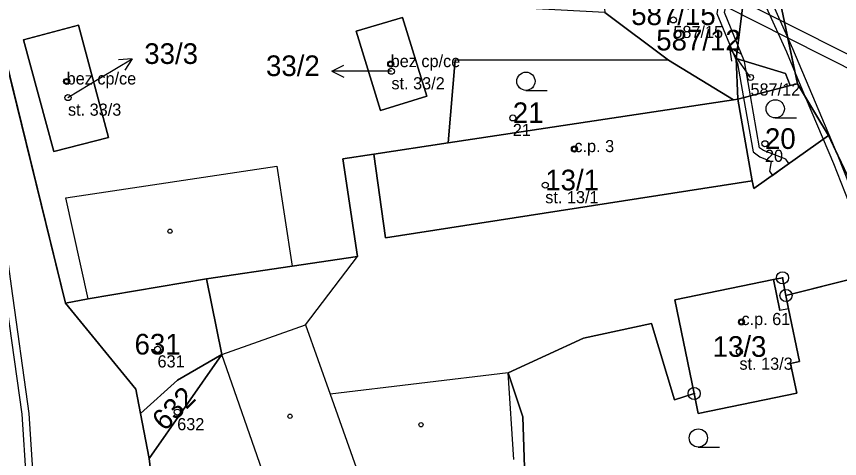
# Model space of a CAD drawing. Extents: x -680203 to -673936, y -1102717 to -1093650.
# Drawn here: x -678051.5 to -677983.8, y -1095065.8 to -1095029.4 of the extents above; entities that cross this region are included whole.
import ezdxf

# ---------------------------------------------------------------- set-up
doc = ezdxf.new("R2010")
doc.units = 0
for name, color, linetype in [('Definiční body', 7, 'Continuous'), ('Horni', 7, 'Continuous'), ('SOxx01xx_ŽSp_násyp_plocha', 7, 'Continuous'), ('SOxx02xx_Koleje_param další_Popis10', 7, 'Continuous'), ('SOxx02xx_Staničení_Popis10', 7, 'Continuous'), ('SOxxxxxx_Koleje_hlavní_body_Popis10', 7, 'Continuous'), ('SOxxxxxx_Koleje_LN_parametry_Popis10', 7, 'Continuous'), ('SOxxxxxx_Koleje_param další_Popis10', 7, 'Continuous'), ('SOxxxxxx_Osa_bod_P', 7, 'Continuous'), ('SOxxxxxx_Staničení_Popis10', 7, 'Continuous'), ('x_prac', 7, 'Continuous')]:
    doc.layers.add(name, color=color, linetype=linetype)

msp = doc.modelspace()

# ---------------------------------------------------------------- linework, layer by layer
at = {"layer": 'Definiční body'}
for centre in [(-677997.45, -1095029.67), (-678020.71, -1095033.31), (-678020.65, -1095033.9), (-678047.38, -1095034.74), (-677991.1, -1095034.41), (-678047.27, -1095036.07), (-678010.66, -1095037.74), (-678005.59, -1095040.31), (-677989.91, -1095039.87), (-678007.99, -1095043.28), (-677991.84, -1095054.55), (-678039.9, -1095056.8), (-677992.01, -1095056.99), (-678038.28, -1095061.97)]:
    msp.add_circle(centre, 0.25, dxfattribs=at)
at = {"layer": 'Horni'}
for points in [[(-678019.75, -1095029.48), (-678023.55, -1095030.61), (-678021.56, -1095037.14), (-678017.75, -1095035.94)], [(-678050.93, -1095031.3), (-678048.44, -1095040.52), (-678043.93, -1095039.35), (-678046.41, -1095030.11)], [(-678022.1, -1095040.73), (-678021.14, -1095047.62), (-677990.95, -1095042.92), (-677992.15, -1095036.2), (-677992.51, -1095036.25), (-678015.97, -1095039.8)], [(-677995.4, -1095062.08), (-677987.29, -1095060.41), (-677987.8, -1095057.96), (-677987.06, -1095057.81), (-677987.96, -1095053.46), (-677988.69, -1095053.61), (-677989.21, -1095051.06), (-677997.32, -1095052.73), (-677995.74, -1095060.44)]]:
    msp.add_lwpolyline(points, close=True, dxfattribs=at)
at = {"layer": 'SOxx01xx_ŽSp_násyp_plocha'}
for points in [[(-678060.08, -1094877.13), (-678045.34, -1094894.26), (-678026.45, -1094922.51), (-678022.22, -1094930.58), (-678017.04, -1094937.51), (-678008.56, -1094955.52), (-678007.71, -1094955.25), (-678005.43, -1094962.99), (-678002.57, -1094969.3), (-678000.32, -1094981.22), (-677998.88, -1094988.87), (-677997.42, -1094992.31), (-677997.31, -1094992.69), (-677995.48, -1094998.51), (-677994.04, -1095003.35), (-677988.64, -1095028.3), (-677987.23, -1095034.93), (-677984.69, -1095039.2), (-677979.46, -1095050.18)], [(-678012.29, -1095197.02), (-678017.32, -1095185.3), (-678025.1, -1095173.27), (-678029.37, -1095166.09), (-678037.56, -1095158.06), (-678043.9, -1095153.26), (-678049.25, -1095145.08), (-678050.8, -1095119.44), (-678050.48, -1095089.71), (-678049.42, -1095087.82), (-678048.07, -1095087.86), (-678044.23, -1095077.37), (-678041.43, -1095072.47), (-678040.07, -1095070.27), (-678040.59, -1095065.79), (-678041.31, -1095062.08), (-678041.69, -1095060.09), (-678047.47, -1095053), (-678053.92, -1095026.84), (-678085.08, -1094995.98), (-678104.64, -1094979.46), (-678139.44, -1094951.94), (-678179.51, -1094918.11)], [(-678009.55, -1095070.67), (-678009.84, -1095062.37), (-678011.03, -1095058.73), (-678004.84, -1095055.87), (-677999.25, -1095054.67), (-677997.36, -1095060.95), (-677995.74, -1095060.44), (-677997.32, -1095052.73), (-677989.21, -1095051.06), (-677988.47, -1095050.91), (-677988.18, -1095052.36), (-677979.46, -1095050.18), (-677984.69, -1095039.2), (-677990.83, -1095043.55), (-677990.95, -1095042.92), (-677992.15, -1095036.2), (-677992.51, -1095036.25), (-678015.97, -1095039.8), (-678022.1, -1095040.73), (-678024.65, -1095041.12), (-678023.44, -1095049.14), (-678028.82, -1095049.94), (-678035.88, -1095050.99), (-678034.62, -1095057.23), (-678040.59, -1095065.79), (-678040.07, -1095070.27)]]:
    msp.add_lwpolyline(points, dxfattribs=at)
for points in [[(-678022.3, -1095002.55), (-678028.47, -1095007.23), (-678039.92, -1095013.55), (-678049.83, -1095023.44), (-678053.92, -1095026.84), (-678047.47, -1095053), (-678045.62, -1095052.64), (-678035.88, -1095050.99), (-678028.82, -1095049.94), (-678023.44, -1095049.14), (-678024.65, -1095041.12), (-678022.1, -1095040.73), (-678015.97, -1095039.8), (-678015.4, -1095032.97), (-677997.84, -1095032.99), (-678003.08, -1095029.07), (-678016.95, -1095028.33), (-678021.82, -1095019.69), (-678015.4, -1095016.39), (-678016.94, -1095011.75), (-678018.2, -1095007.95), (-678020.99, -1095001.52)], [(-677991.6, -1095027.33), (-677992.29, -1095032.86), (-677988.23, -1095034.07), (-677987.83, -1095035.08), (-677987.23, -1095034.93), (-677988.64, -1095028.3), (-677994.04, -1095003.35)], [(-677996.45, -1095027.54), (-678003.01, -1095026.22), (-678003.17, -1095028.06), (-678003.08, -1095029.07), (-677997.84, -1095032.99), (-677992.51, -1095036.25), (-677992.15, -1095036.2), (-677992.29, -1095032.86), (-677991.6, -1095027.33), (-677993.22, -1095027.64)], [(-678021.56, -1095037.14), (-678017.75, -1095035.94), (-678019.75, -1095029.48), (-678023.55, -1095030.61)], [(-678021.56, -1095037.14), (-678023.55, -1095030.61), (-678019.75, -1095029.48), (-678017.75, -1095035.94)], [(-678050.93, -1095031.3), (-678048.44, -1095040.52), (-678043.93, -1095039.35), (-678046.41, -1095030.11)], [(-678050.93, -1095031.3), (-678046.41, -1095030.11), (-678043.93, -1095039.35), (-678048.44, -1095040.52)], [(-677997.84, -1095032.99), (-678015.4, -1095032.97), (-678015.97, -1095039.8), (-677992.51, -1095036.25)], [(-677992.15, -1095036.2), (-677987.83, -1095035.08), (-677988.23, -1095034.07), (-677992.29, -1095032.86)], [(-677987.23, -1095034.93), (-677987.83, -1095035.08), (-677992.15, -1095036.2), (-677990.95, -1095042.92), (-677990.83, -1095043.55), (-677984.69, -1095039.2)], [(-677975.49, -1095058.25), (-677979.46, -1095050.18), (-677988.18, -1095052.36), (-677987.96, -1095053.46), (-677987.06, -1095057.81), (-677987.8, -1095057.96), (-677987.29, -1095060.41), (-677995.4, -1095062.08), (-677995.74, -1095060.44), (-677997.36, -1095060.95), (-677999.25, -1095054.67), (-678004.84, -1095055.87), (-678011.03, -1095058.73), (-678009.84, -1095062.37), (-678009.55, -1095070.67), (-677984.44, -1095068.79), (-677982.75, -1095068.02), (-677981.27, -1095067.24), (-677975.78, -1095060.68), (-677976.59, -1095059.41)], [(-678038.26, -1095059.35), (-678034.62, -1095057.23), (-678035.88, -1095050.99), (-678045.62, -1095052.64), (-678047.47, -1095053), (-678041.69, -1095060.09), (-678041.31, -1095062.08)], [(-677995.74, -1095060.44), (-677995.4, -1095062.08), (-677987.29, -1095060.41), (-677987.8, -1095057.96), (-677987.06, -1095057.81), (-677987.96, -1095053.46), (-677988.18, -1095052.36), (-677988.47, -1095050.91), (-677989.21, -1095051.06), (-677997.32, -1095052.73)], [(-678040.59, -1095065.79), (-678034.62, -1095057.23), (-678038.26, -1095059.35), (-678041.31, -1095062.08)]]:
    msp.add_lwpolyline(points, close=True, dxfattribs=at)
at = {"layer": 'SOxx02xx_Koleje_param další_Popis10'}
for centre, radius in [((-677988.47, -1095050.91), 0.5), ((-677988.47, -1095050.91), 0.0303), ((-677988.18, -1095052.36), 0.5), ((-677988.18, -1095052.36), 0.0303), ((-677995.74, -1095060.44), 0.5), ((-677995.74, -1095060.44), 0.0303)]:
    msp.add_circle(centre, radius, dxfattribs=at)
at = {"layer": 'SOxx02xx_Staničení_Popis10'}
for p, q in [((-677991.1, -1095034.41), (-677992.821, -1095031.952)), ((-677992.821, -1095031.952), (-677991.837, -1095032.485)), ((-677992.821, -1095031.952), (-677992.657, -1095033.059)), ((-678044.56, -1095034.42), (-678041.988, -1095032.874)), ((-678041.988, -1095032.874), (-678043.104, -1095032.961)), ((-678041.988, -1095032.874), (-678042.588, -1095033.819)), ((-678025.561, -1095033.89), (-678024.56, -1095033.389)), ((-678022.56, -1095033.89), (-678025.561, -1095033.89)), ((-678025.561, -1095033.89), (-678024.56, -1095034.391)), ((-678020.65, -1095033.9), (-678022.56, -1095033.89)), ((-678047.27, -1095036.07), (-678044.56, -1095034.42))]:
    msp.add_line(p, q, dxfattribs=at)
at = {"layer": 'SOxxxxxx_Koleje_hlavní_body_Popis10'}
for p, q in [((-678009.583, -1095035.47), (-678007.833, -1095035.47)), ((-677989.063, -1095037.74), (-677987.313, -1095037.74)), ((-677995.393, -1095064.85), (-677993.643, -1095064.85))]:
    msp.add_line(p, q, dxfattribs=at)
for centre in [(-678009.583, -1095034.72), (-677989.063, -1095036.99), (-677995.393, -1095064.1)]:
    msp.add_circle(centre, 0.75, dxfattribs=at)
at = {"layer": 'SOxxxxxx_Koleje_LN_parametry_Popis10'}
msp.add_lwpolyline([(-678050.11, -1095067.61), (-678050.47, -1095062.09), (-678051.93, -1095051.6), (-678053.65, -1095039.04), (-678054.01, -1095037.45), (-678057.17, -1095029.27), (-678059.7, -1095025.37), (-678067.11, -1095018.79), (-678072.41, -1095014.31), (-678080.75, -1095007.27), (-678083.79, -1095004.7), (-678081.14, -1095007.72), (-678068.54, -1095018.37), (-678060.16, -1095025.77), (-678057.71, -1095029.55), (-678054.59, -1095037.63), (-678054.25, -1095039.14), (-678052.8, -1095049.72), (-678052.1, -1095054.7), (-678051.07, -1095062.15), (-678050.71, -1095067.63)], dxfattribs=at)
for points in [[(-677988.15, -1095032.29), (-677987.42, -1095034.04), (-677988.05, -1095031.06), (-677989.24, -1095028.43), (-677989.47, -1095027.24), (-677989.57, -1095025.2), (-677989.32, -1095025.16), (-677989.45, -1095024.57), (-677990.19, -1095024.7), (-677990.08, -1095027.03), (-677991.6, -1095027.33), (-677991.66, -1095027.8), (-677990.01, -1095027.62), (-677989.82, -1095028.61)], [(-677991.68, -1095036.08), (-677991.1, -1095035.93), (-677991.6, -1095033.1), (-677993.24, -1095029.07), (-677993.14, -1095028.57), (-677988.04, -1095031.14), (-677988.3, -1095029.88), (-677993.1, -1095027.47), (-677993.62, -1095027.68), (-677993.86, -1095029.13), (-677992.18, -1095033.26)], [(-677988.3, -1095029.88), (-677988.04, -1095031.14), (-677981.87, -1095034.24), (-677982.69, -1095032.7)], [(-677984.69, -1095039.2), (-677983.88, -1095040.89), (-677987.61, -1095032.05), (-677988.05, -1095031.06), (-677987.42, -1095034.04), (-677986.59, -1095036)], [(-677988.19, -1095041.15), (-677990.02, -1095040.43), (-677990.35, -1095040.2), (-677991.1, -1095035.93), (-677991.68, -1095036.08), (-677990.89, -1095040.54), (-677990.32, -1095040.95), (-677989.39, -1095041.34), (-677989.53, -1095042.12), (-677989.28, -1095042.47), (-677987.94, -1095041.5)], [(-677986.59, -1095036), (-677985.12, -1095039.5), (-677984.28, -1095041.5), (-677982.46, -1095046.12), (-677980.42, -1095050.42), (-677978.44, -1095054.59), (-677976.15, -1095058.95), (-677975.72, -1095058.49), (-677977.9, -1095054.33), (-677979.82, -1095050.27), (-677981.9, -1095045.88), (-677983.88, -1095040.89), (-677984.69, -1095039.2)], [(-678023.44, -1095049.14), (-678028.82, -1095049.94), (-678035.88, -1095050.99), (-678034.62, -1095057.23), (-678027.72, -1095054.77)]]:
    msp.add_lwpolyline(points, close=True, dxfattribs=at)
at = {"layer": 'SOxxxxxx_Koleje_param další_Popis10'}
for centre in [(-678020.717, -1095033.309), (-678047.387, -1095034.739), (-678005.597, -1095040.309), (-678038.877, -1095047.069), (-677991.847, -1095054.549), (-678028.997, -1095062.309), (-678018.217, -1095063.009)]:
    msp.add_circle(centre, 0.175, dxfattribs=at)
at = {"layer": 'SOxxxxxx_Staničení_Popis10'}
for p, q in [((-678021.14, -1095047.62), (-678022.1, -1095040.73)), ((-678047.45, -1095044.32), (-678030.08, -1095041.71)), ((-678030.08, -1095041.71), (-678028.82, -1095049.94)), ((-677990.95, -1095042.92), (-678021.14, -1095047.62)), ((-678045.62, -1095052.64), (-678047.45, -1095044.32)), ((-677989.21, -1095051.06), (-677988.69, -1095053.61)), ((-677987.96, -1095053.46), (-677988.69, -1095053.61)), ((-678034.62, -1095057.23), (-678027.72, -1095054.77)), ((-678027.72, -1095054.77), (-678025.7, -1095060.48)), ((-678030.02, -1095070.34), (-678034.62, -1095057.23)), ((-678011.03, -1095058.73), (-678025.7, -1095060.48)), ((-678010.57, -1095065.86), (-678011.03, -1095058.73)), ((-678025.7, -1095060.48), (-678023.09, -1095067.84))]:
    msp.add_line(p, q, dxfattribs=at)
at = {"layer": 'x_prac'}
for p, q in [((-678053.92, -1095026.84), (-678047.47, -1095053)), ((-677991.6, -1095027.33), (-677992.29, -1095032.86)), ((-677997.84, -1095032.99), (-678003.08, -1095029.07)), ((-677992.51, -1095036.25), (-677997.84, -1095032.99)), ((-677992.29, -1095032.86), (-677988.23, -1095034.07)), ((-677992.29, -1095032.86), (-677992.15, -1095036.2)), ((-677988.23, -1095034.07), (-677987.83, -1095035.08)), ((-677987.83, -1095035.08), (-677992.15, -1095036.2)), ((-677987.23, -1095034.93), (-677987.83, -1095035.08)), ((-677984.69, -1095039.2), (-677987.23, -1095034.93)), ((-677992.51, -1095036.25), (-678015.97, -1095039.8)), ((-677992.15, -1095036.2), (-677992.51, -1095036.25)), ((-677979.46, -1095050.18), (-677984.69, -1095039.2)), ((-677988.18, -1095052.36), (-677979.46, -1095050.18)), ((-678035.88, -1095050.99), (-678034.62, -1095057.23)), ((-678034.62, -1095057.23), (-678040.59, -1095065.79)), ((-678038.26, -1095059.35), (-678034.62, -1095057.23)), ((-678041.31, -1095062.08), (-678038.26, -1095059.35)), ((-678040.59, -1095065.79), (-678041.31, -1095062.08))]:
    msp.add_line(p, q, dxfattribs=at)
for points in [[(-677987.23, -1095034.93), (-677988.64, -1095028.3), (-677994.04, -1095003.35)], [(-678021.56, -1095037.14), (-678017.75, -1095035.94), (-678019.75, -1095029.48), (-678023.55, -1095030.61), (-678021.56, -1095037.14)], [(-678050.93, -1095031.3), (-678048.44, -1095040.52), (-678043.93, -1095039.35), (-678046.41, -1095030.11), (-678050.93, -1095031.3)], [(-678015.97, -1095039.8), (-678015.4, -1095032.97), (-677997.84, -1095032.99)], [(-677984.69, -1095039.2), (-677990.83, -1095043.55), (-677990.95, -1095042.92), (-677992.15, -1095036.2)], [(-678015.97, -1095039.8), (-678022.1, -1095040.73), (-678024.65, -1095041.12), (-678023.44, -1095049.14), (-678028.82, -1095049.94), (-678035.88, -1095050.99)], [(-678047.47, -1095053), (-678045.62, -1095052.64), (-678035.88, -1095050.99)], [(-677988.18, -1095052.36), (-677988.47, -1095050.91), (-677989.21, -1095051.06), (-677997.32, -1095052.73), (-677995.74, -1095060.44)], [(-678041.31, -1095062.08), (-678041.69, -1095060.09), (-678047.47, -1095053)], [(-677988.18, -1095052.36), (-677987.96, -1095053.46), (-677987.06, -1095057.81), (-677987.8, -1095057.96), (-677987.29, -1095060.41), (-677995.4, -1095062.08), (-677995.74, -1095060.44)], [(-678009.55, -1095070.67), (-678009.84, -1095062.37), (-678011.03, -1095058.73), (-678004.84, -1095055.87), (-677999.25, -1095054.67), (-677997.36, -1095060.95), (-677995.74, -1095060.44)], [(-678040.59, -1095065.79), (-678040.07, -1095070.27), (-678041.43, -1095072.47)]]:
    msp.add_lwpolyline(points, dxfattribs=at)

# ---------------------------------------------------------------- texts
at = {"layer": 'Definiční body'}
for s, p in [('587/15', (-677997.45, -1095031.159)), ('bez cp/ce', (-678020.71, -1095033.56)), ('bez cp/ce', (-678047.38, -1095034.99)), ('st. 33/2', (-678020.65, -1095035.389)), ('587/12', (-677991.1, -1095035.899)), ('st. 33/3', (-678047.27, -1095037.559)), ('21', (-678010.66, -1095039.229)), ('c.p. 3', (-678005.59, -1095040.56)), ('20', (-677989.91, -1095041.359)), ('st. 13/1', (-678007.99, -1095044.769)), ('c.p. 61', (-677991.84, -1095054.8)), ('631', (-678039.9, -1095058.289)), ('st. 13/3', (-677992.01, -1095058.479)), ('632', (-678038.28, -1095063.459))]:
    msp.add_text(s, height=1, dxfattribs=at).set_placement(p)
at = {"layer": 'SOxxxxxx_Osa_bod_P'}
for s, p in [('587/15', (-678000.916, -1095030.095)), ('587/12', (-677998.856, -1095032.185)), ('33/3', (-678040.99, -1095033.295)), ('33/2', (-678030.971, -1095034.295)), ('21', (-678010.66, -1095038.165)), ('20', (-677989.91, -1095040.295)), ('13/1', (-678007.99, -1095043.705)), ('631', (-678041.79, -1095057.225)), ('13/3', (-677994.215, -1095057.415))]:
    msp.add_text(s, height=1.7, dxfattribs=at).set_placement(p)
msp.add_text('632', height=1.7, rotation=45, dxfattribs=at).set_placement((-678039.316, -1095063.607))

doc.saveas('drawing.dxf')
